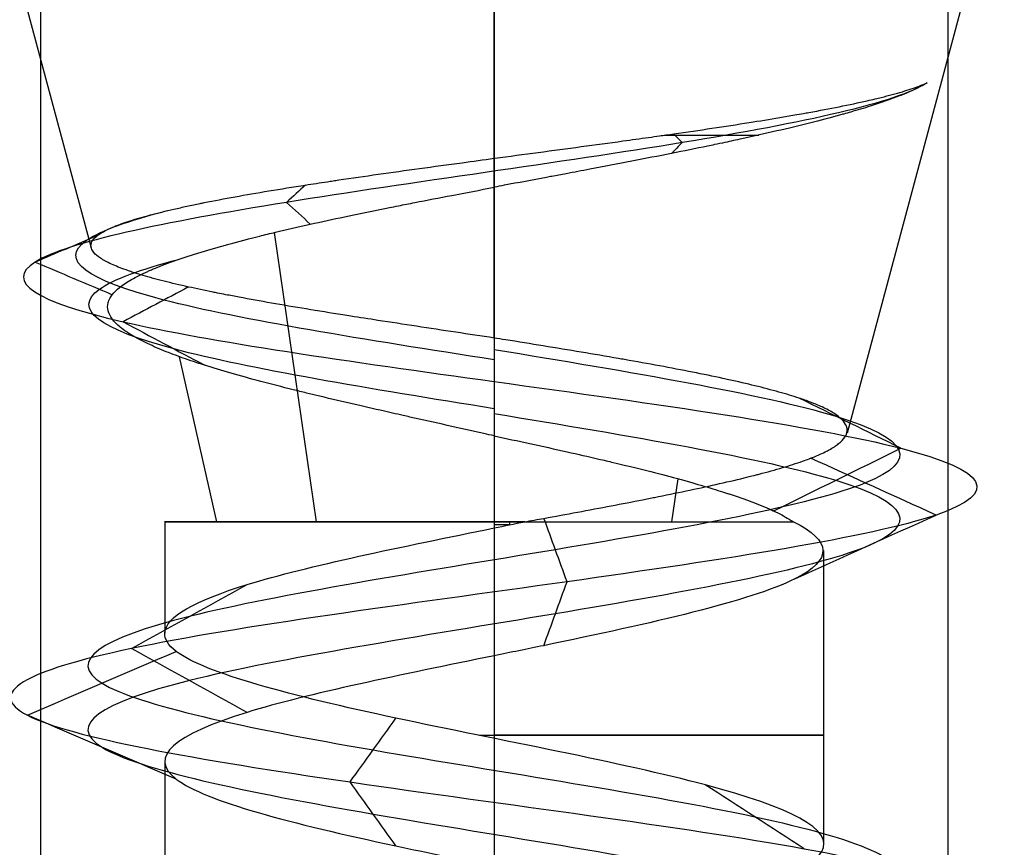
# Model space of a CAD drawing. Header units: millimetres. Extents: x -646 to 654, y -203 to 198.
# Tile 501 of 656: x -79 to -73.57, y 136.5 to 141.06. Entities that reach past the tile are written whole.
import ezdxf

# ---------------------------------------------------------------- set-up
doc = ezdxf.new("R2010")
doc.units = ezdxf.units.MM
doc.layers.add('Default', color=7, linetype='Continuous', true_color=0x000000)

msp = doc.modelspace()

# ---------------------------------------------------------------- linework, layer by layer
at = {"layer": 'Default', "color": 9, "true_color": 0xbebcba}
for p, q in [((-78.604, 139.8039, 881.3222), (-79.0889, 141.6131, 881.3222)), ((-76.3844, 140.2994, 883.6747), (-76.3844, 141.6131, 884.0267)), ((-76.3844, 139.3092, 879.235), (-76.3844, 141.6131, 878.6177)), ((-74.4373, 138.7863, 881.3222), (-73.6798, 141.6131, 881.3222)), ((-77.3643, 138.2967, 882.851), (-77.5948, 139.8911, 883.2107)), ((-77.9131, 138.2967, 880.3423), (-78.1181, 139.2052, 880.2109)), ((-75.4044, 138.2967, 879.7934), (-75.3703, 138.5327, 879.7402)), ((-78.2002, 138.2967, 881.3222), (-78.1997, 137.6833, 881.3222)), ((-76.3844, 138.2967, 879.5063), (-76.3844, 137.104, 879.5063)), ((-74.5685, 138.1376, 881.3222), (-74.5685, 136.523, 881.3222)), ((-78.2002, 136.9776, 881.3222), (-78.2002, 135.3643, 881.3222))]:
    msp.add_line(p, q, dxfattribs=at)
at = {"layer": 'Default', "color": 9, "true_color": 0xbebcba, "extrusion": (0, 1, 0)}
msp.add_arc((76.3844, 881.3222, 140.4275), 2.3868, 113.1162, 127.6841, dxfattribs=at)
at = {"layer": 'Default', "color": 9, "true_color": 0xbebcba, "extrusion": (0, -1, 0)}
for centre, start, end in [((-76.3844, 881.3222, -138.2967), 90, 180), ((-76.3844, 881.3222, -138.2967), 180, 335.3238), ((-76.3844, 881.3222, -138.2967), 84.6762, 90), ((-76.3844, 881.3222, -137.1205), 267.4438, 90)]:
    msp.add_arc(centre, 1.8159, start, end, dxfattribs=at)
at = {"layer": 'Default'}
for points in [[(-78.8844, 147.3403, 881.3222), (-78.8844, 140.8403, 881.3222), (-78.8844, 134.3403, 881.3222)], [(-76.3844, 147.3403, 883.8222), (-76.3844, 140.8403, 883.8222), (-76.3844, 134.3403, 883.8222)], [(-76.3844, 147.3403, 878.8222), (-76.3844, 140.8403, 878.8222), (-76.3844, 134.3403, 878.8222)], [(-73.8844, 147.3403, 881.3222), (-73.8844, 140.8403, 881.3222), (-73.8844, 134.3403, 881.3222)]]:
    msp.add_open_spline(points, degree=2, dxfattribs=at)
at = {"layer": 'Default', "color": 9, "true_color": 0xbebcba}
for points, degree in [([(-73.9986, 140.7149, 881.9377), (-74.1686, 140.6052, 882.6504), (-75.1872, 140.3858, 883.9209), (-77.6778, 140.0567, 883.9273), (-79.2693, 139.7276, 881.9611), (-78.7269, 139.3986, 879.4482), (-77.177, 139.1792, 878.6698), (-76.3844, 139.0695, 878.6563)], 3), ([(-75.3476, 140.3858, 883.6043), (-75.3674, 140.366, 883.5607), (-75.3872, 140.3462, 883.5172), (-75.407, 140.3264, 883.4736)], 3), ([(-75.3951, 140.4333, 883.4998), (-75.3793, 140.4175, 883.5347), (-75.3635, 140.4017, 883.5695), (-75.3476, 140.3858, 883.6043)], 3), ([(-76.3844, 140.14, 883.632), (-76.3844, 140.2197, 883.6534), (-76.3844, 140.2994, 883.6747)], 2), ([(-77.424, 140.1525, 883.3917), (-77.4587, 140.1206, 883.4607), (-77.4933, 140.0887, 883.5296), (-77.528, 140.0567, 883.5985)], 3), ([(-76.3844, 140.14, 883.632), (-76.3844, 139.2184, 883.385), (-76.3844, 138.2967, 883.1381)], 2), ([(-77.528, 140.0567, 883.5985), (-77.4846, 140.0168, 883.5123), (-77.4413, 139.9769, 883.426), (-77.3979, 139.9369, 883.3397)], 3), ([(-78.5741, 139.8714, 881.7965), (-78.6873, 139.8235, 881.821), (-78.8004, 139.7756, 881.8455), (-78.9136, 139.7276, 881.87)], 3), ([(-78.9136, 139.7276, 881.87), (-78.7721, 139.6677, 881.8393), (-78.6305, 139.6078, 881.8087), (-78.489, 139.5479, 881.778)], 3), ([(-78.0692, 139.5903, 879.9633), (-78.1894, 139.5264, 879.8663), (-78.3096, 139.4625, 879.7694), (-78.4298, 139.3986, 879.6724)], 3), ([(-78.4298, 139.3986, 879.6724), (-78.2795, 139.3187, 879.7936), (-78.1293, 139.2388, 879.9148), (-77.979, 139.1589, 880.036)], 3), ([(-76.3844, 139.3092, 879.235), (-76.3844, 139.1893, 878.9457), (-76.3844, 139.0695, 878.6563)], 2), ([(-76.3844, 139.246, 879.0826), (-75.6402, 139.1234, 879.0826), (-74.1646, 138.8782, 879.8829), (-73.9697, 138.5104, 882.4095), (-75.9868, 138.1427, 883.938), (-78.365, 137.7749, 883.0775), (-78.9339, 137.4071, 880.6114), (-77.1716, 137.0393, 878.7956), (-74.6901, 136.6715, 879.2891), (-73.7571, 136.3037, 881.6412), (-75.2258, 135.936, 883.7017), (-77.7535, 135.5682, 883.5871), (-79.0297, 135.2004, 881.4021), (-77.8878, 134.8326, 879.1442), (-75.3716, 134.4648, 878.8771), (-73.7812, 134.097, 880.8452), (-74.5704, 133.7292, 883.2493), (-77.0177, 133.3615, 883.8918), (-78.8861, 132.9937, 882.1855), (-78.4677, 132.6259, 879.69), (-76.1449, 132.2581, 878.6865), (-74.041, 131.8903, 880.0923), (-74.0792, 131.5225, 882.6223), (-76.2246, 131.1548, 883.9639), (-78.516, 130.787, 882.8907), (-78.8589, 130.4192, 880.3837), (-76.9398, 130.0514, 878.7346), (-74.513, 129.6836, 879.4508), (-73.7968, 129.3158, 881.8777), (-75.4459, 128.948, 883.7968), (-77.9529, 128.5803, 883.4539), (-79.0261, 128.2125, 881.1624), (-77.6845, 127.8447, 879.017), (-75.1545, 127.4769, 878.9788), (-73.7487, 127.1091, 881.0827), (-74.7522, 126.7413, 883.4055), (-77.2477, 126.3736, 883.824), (-78.954, 126.0058, 881.9556), (-78.3114, 125.638, 879.5082), (-75.9073, 125.2702, 878.719), (-73.9393, 124.9024, 880.3094), (-74.2063, 124.5346, 882.8256), (-76.4643, 124.1669, 883.9675), (-78.6492, 123.7991, 882.6914), (-78.7638, 123.4313, 880.1636), (-76.7034, 123.0635, 878.695), (-74.3513, 122.6957, 879.6279), (-73.8577, 122.3279, 882.1096), (-75.6737, 121.9601, 883.8715), (-78.1393, 121.5924, 883.3032), (-79.0008, 121.2246, 880.924), (-77.4705, 120.8568, 878.9088), (-74.9474, 120.489, 879.0997), (-73.7378, 120.1212, 881.3222), (-74.9474, 119.7534, 883.5447), (-77.4705, 119.3857, 883.7356), (-79.0008, 119.0179, 881.7204), (-78.1393, 118.6501, 879.3413), (-75.6737, 118.2823, 878.7729), (-73.8577, 117.9145, 880.5349), (-74.3513, 117.5467, 883.0166), (-76.7034, 117.179, 883.9494), (-78.7638, 116.8112, 882.4808), (-78.6492, 116.4434, 879.9531), (-76.4643, 116.0756, 878.6769), (-74.2063, 115.7078, 879.8188), (-73.9393, 115.34, 882.335), (-75.9073, 114.9722, 883.9254), (-78.3114, 114.6045, 883.1362), (-78.954, 114.2367, 880.6889), (-77.2477, 113.8689, 878.8205), (-74.7522, 113.5011, 879.2389), (-73.7487, 113.1333, 881.5617), (-75.1545, 112.7655, 883.6656), (-77.6845, 112.3978, 883.6274), (-79.0261, 112.03, 881.482), (-77.9529, 111.6622, 879.1906), (-75.4459, 111.2944, 878.8477), (-73.7968, 110.9266, 880.7668), (-74.513, 110.5588, 883.1936), (-76.9398, 110.1911, 883.9098), (-78.8589, 109.8233, 882.2607), (-78.516, 109.4555, 879.7537), (-76.2246, 109.0877, 878.6805), (-74.0792, 108.7199, 880.0221), (-74.041, 108.3521, 882.5521), (-76.1449, 107.9843, 883.9579), (-78.4677, 107.6166, 882.9544), (-78.8861, 107.2488, 880.4589), (-77.0177, 106.881, 878.7526), (-74.5704, 106.5132, 879.3952), (-73.7812, 106.1454, 881.7993), (-75.3716, 105.7776, 883.7673), (-77.8878, 105.4099, 883.5003), (-79.0297, 105.0421, 881.2423), (-77.7535, 104.6743, 879.0574), (-75.2258, 104.3065, 878.9428), (-73.7571, 103.9387, 881.0032), (-74.6901, 103.5709, 883.3553), (-77.1716, 103.2031, 883.8488), (-78.9339, 102.8354, 882.033), (-78.365, 102.4676, 879.567), (-75.9868, 102.0998, 878.7064), (-73.9697, 101.732, 880.2349), (-74.1646, 101.3642, 882.7615), (-75.6402, 101.119, 883.5619), (-76.3844, 100.9964, 883.5619)], 3), ([(-76.3844, 139.0695, 878.6563), (-75.4985, 138.9469, 878.6563), (-73.7421, 138.7017, 879.609), (-73.5101, 138.3339, 882.6164), (-75.9112, 137.9661, 884.4359), (-78.7419, 137.5983, 883.4115), (-79.4191, 137.2305, 880.4761), (-77.3214, 136.8628, 878.3148), (-74.3676, 136.495, 878.9022), (-73.2571, 136.1272, 881.702), (-75.0053, 135.7594, 884.1545), (-78.0141, 135.3916, 884.0181), (-79.5331, 135.0238, 881.4174), (-78.1739, 134.656, 878.7297), (-75.1788, 134.2883, 878.4118), (-73.2858, 133.9205, 880.7544), (-74.2251, 133.5527, 883.616), (-77.1383, 133.1849, 884.3809), (-79.3622, 132.8171, 882.3498), (-78.8641, 132.4493, 879.3794), (-76.0993, 132.0816, 878.1849), (-73.595, 131.7138, 879.8582), (-73.6405, 131.346, 882.8698), (-76.1942, 130.9782, 884.4667), (-78.9217, 130.6104, 883.1892), (-79.3298, 130.2426, 880.2051), (-77.0455, 129.8749, 878.2422), (-74.1568, 129.5071, 879.0947), (-73.3043, 129.1393, 881.9834), (-75.2673, 128.7715, 884.2677), (-78.2514, 128.4037, 883.8595), (-79.5288, 128.0359, 881.132), (-77.9319, 127.6681, 878.5783), (-74.9204, 127.3004, 878.5329), (-73.2471, 126.9326, 881.0371), (-74.4416, 126.5648, 883.802), (-77.412, 126.197, 884.3001), (-79.443, 125.8292, 882.0761), (-78.6781, 125.4614, 879.163), (-75.8165, 125.0937, 878.2236), (-73.474, 124.7259, 880.1167), (-73.7918, 124.3581, 883.1117), (-76.4795, 123.9903, 884.471), (-79.0802, 123.6225, 882.9519), (-79.2167, 123.2547, 879.9432), (-76.7641, 122.887, 878.195), (-73.9644, 122.5192, 879.3054), (-73.3768, 122.1514, 882.2594), (-75.5384, 121.7836, 884.3567), (-78.4733, 121.4158, 883.6802), (-79.4987, 121.048, 880.8482), (-77.6772, 120.6802, 878.4496), (-74.674, 120.3125, 878.6768), (-73.2342, 119.9447, 881.3222), (-74.674, 119.5769, 883.9676), (-77.6772, 119.2091, 884.1949), (-79.4987, 118.8413, 881.7962), (-78.4733, 118.4735, 878.9643), (-75.5384, 118.1058, 878.2877), (-73.3768, 117.738, 880.385), (-73.9644, 117.3702, 883.339), (-76.7641, 117.0024, 884.4494), (-79.2167, 116.6346, 882.7013), (-79.0802, 116.2668, 879.6925), (-76.4795, 115.899, 878.1735), (-73.7918, 115.5313, 879.5327), (-73.474, 115.1635, 882.5277), (-75.8165, 114.7957, 884.4208), (-78.6781, 114.4279, 883.4814), (-79.443, 114.0601, 880.5683), (-77.412, 113.6923, 878.3443), (-74.4416, 113.3246, 878.8424), (-73.2471, 112.9568, 881.6073), (-74.9204, 112.589, 884.1116), (-77.9319, 112.2212, 884.0661), (-79.5288, 111.8534, 881.5124), (-78.2514, 111.4856, 878.7849), (-75.2673, 111.1179, 878.3767), (-73.3043, 110.7501, 880.661), (-74.1568, 110.3823, 883.5497), (-77.0455, 110.0145, 884.4022), (-79.3298, 109.6467, 882.4393), (-78.9217, 109.2789, 879.4552), (-76.1942, 108.9111, 878.1778), (-73.6405, 108.5434, 879.7747), (-73.595, 108.1756, 882.7862), (-76.0993, 107.8078, 884.4595), (-78.8641, 107.44, 883.265), (-79.3622, 107.0722, 880.2946), (-77.1383, 106.7044, 878.2636), (-74.2251, 106.3367, 879.0284), (-73.2858, 105.9689, 881.8901), (-75.1788, 105.6011, 884.2326), (-78.1739, 105.2333, 883.9148), (-79.5331, 104.8655, 881.2271), (-78.0141, 104.4977, 878.6263), (-75.0053, 104.13, 878.4899), (-73.2571, 103.7622, 880.9425), (-74.3676, 103.3944, 883.7422), (-77.3214, 103.0266, 884.3297), (-79.4191, 102.6588, 882.1683), (-78.7419, 102.291, 879.2329), (-75.9112, 101.9232, 878.2086), (-73.5101, 101.5555, 880.028), (-73.7421, 101.1877, 883.0354), (-75.4985, 100.9425, 883.9881), (-76.3844, 100.8199, 883.9881)], 3), ([(-76.3844, 139.0695, 878.6563), (-76.3844, 138.9197, 879.0179), (-76.3844, 138.7699, 879.3795)], 2), ([(-74.1426, 138.7017, 879.8721), (-74.3297, 138.7938, 879.9931), (-74.5168, 138.886, 880.1141), (-74.7039, 138.9782, 880.2351)], 3), ([(-76.3844, 138.8929, 879.0826), (-75.6402, 138.7703, 879.0826), (-74.1646, 138.5251, 879.8829), (-73.9697, 138.1573, 882.4095), (-75.9868, 137.7895, 883.938), (-78.365, 137.4218, 883.0775), (-78.9338, 137.054, 880.6114), (-77.1716, 136.6862, 878.7956), (-74.6901, 136.3184, 879.2891), (-73.7571, 135.9506, 881.6412), (-75.2258, 135.5828, 883.7016), (-77.7535, 135.2151, 883.587), (-79.0297, 134.8473, 881.4021), (-77.8877, 134.4795, 879.1442), (-75.3716, 134.1117, 878.8772), (-73.7812, 133.7439, 880.8452), (-74.5704, 133.3761, 883.2492), (-77.0177, 133.0084, 883.8918), (-78.8861, 132.6406, 882.1855), (-78.4676, 132.2728, 879.6901), (-76.1449, 131.905, 878.6866), (-74.041, 131.5372, 880.0923), (-74.0792, 131.1694, 882.6223), (-76.2246, 130.8016, 883.9639), (-78.516, 130.4339, 882.8907), (-78.8589, 130.0661, 880.3838), (-76.9398, 129.6983, 878.7347), (-74.513, 129.3305, 879.4509), (-73.7968, 128.9627, 881.8777), (-75.4459, 128.5949, 883.7967), (-77.9528, 128.2272, 883.4538), (-79.026, 127.8594, 881.1624), (-77.6845, 127.4916, 879.0171), (-75.1545, 127.1238, 878.9789), (-73.7487, 126.756, 881.0827), (-74.7522, 126.3882, 883.4055), (-77.2477, 126.0204, 883.8239), (-78.954, 125.6527, 881.9556), (-78.3114, 125.2849, 879.5082), (-75.9073, 124.9171, 878.7191), (-73.9393, 124.5493, 880.3094), (-74.2063, 124.1815, 882.8256), (-76.4643, 123.8137, 883.9675), (-78.6492, 123.446, 882.6913), (-78.7638, 123.0782, 880.1637), (-76.7034, 122.7104, 878.695), (-74.3513, 122.3426, 879.6279), (-73.8577, 121.9748, 882.1096), (-75.6737, 121.607, 883.8715), (-78.1393, 121.2393, 883.3031), (-79.0007, 120.8715, 880.924), (-77.4705, 120.5037, 878.9089), (-74.9474, 120.1359, 879.0998), (-73.7379, 119.7681, 881.3222), (-74.9474, 119.4003, 883.5447), (-77.4705, 119.0325, 883.7356), (-79.0007, 118.6648, 881.7204), (-78.1393, 118.297, 879.3413), (-75.6737, 117.9292, 878.7729), (-73.8577, 117.5614, 880.5349), (-74.3513, 117.1936, 883.0165), (-76.7034, 116.8258, 883.9494), (-78.7638, 116.4581, 882.4808), (-78.6492, 116.0903, 879.9531), (-76.4643, 115.7225, 878.6769), (-74.2063, 115.3547, 879.8188), (-73.9393, 114.9869, 882.335), (-75.9073, 114.6191, 883.9254), (-78.3114, 114.2514, 883.1362), (-78.954, 113.8836, 880.6889), (-77.2477, 113.5158, 878.8205), (-74.7522, 113.148, 879.2389), (-73.7487, 112.7802, 881.5617), (-75.1545, 112.4124, 883.6656), (-77.6845, 112.0446, 883.6274), (-79.026, 111.6769, 881.482), (-77.9528, 111.3091, 879.1906), (-75.4459, 110.9413, 878.8477), (-73.7968, 110.5735, 880.7668), (-74.513, 110.2057, 883.1936), (-76.9398, 109.8379, 883.9098), (-78.8589, 109.4702, 882.2607), (-78.516, 109.1024, 879.7537), (-76.2246, 108.7346, 878.6805), (-74.0792, 108.3668, 880.0221), (-74.041, 107.999, 882.5521), (-76.1449, 107.6312, 883.9579), (-78.4676, 107.2635, 882.9544), (-78.8861, 106.8957, 880.4589), (-77.0177, 106.5279, 878.7526), (-74.5704, 106.1601, 879.3952), (-73.7812, 105.7923, 881.7993), (-75.3716, 105.4245, 883.7673), (-77.8877, 105.0567, 883.5002), (-79.0297, 104.689, 881.2423), (-77.7535, 104.3212, 879.0574), (-75.2258, 103.9534, 878.9428), (-73.7571, 103.5856, 881.0032), (-74.6901, 103.2178, 883.3553), (-77.1716, 102.85, 883.8488), (-78.9338, 102.4823, 882.033), (-78.365, 102.1145, 879.567), (-75.9868, 101.7467, 878.7064), (-73.9697, 101.3789, 880.2349), (-74.1646, 101.0111, 882.7615), (-75.6402, 100.7659, 883.5618), (-76.3844, 100.6433, 883.5618)], 3), ([(-74.8475, 138.3544, 880.3281), (-74.6125, 138.4702, 880.1761), (-74.3775, 138.5859, 880.0241), (-74.1426, 138.7017, 879.8721)], 3), ([(-73.949, 138.3339, 882.4184), (-74.1793, 138.4383, 882.3148), (-74.4096, 138.5428, 882.2111), (-74.6399, 138.6472, 882.1074)], 3), ([(-74.7264, 137.9814, 882.0685), (-74.4672, 138.0989, 882.1851), (-74.2081, 138.2164, 882.3018), (-73.949, 138.3339, 882.4184)], 3), ([(-76.3844, 138.2967, 883.1381), (-76.3844, 138.2796, 883.1381), (-76.3844, 138.2625, 883.1381)], 2), ([(-76.3844, 138.2625, 883.1381), (-76.3273, 138.274, 883.1381), (-76.2715, 138.2854, 883.1356), (-76.2159, 138.2967, 883.1303)], 3), ([(-76.3, 138.2967, 883.1361), (-76.3, 138.2882, 883.1361), (-76.3, 138.2796, 883.1361)], 2), ([(-75.9828, 137.9661, 883.9619), (-76.0251, 138.0825, 883.6836), (-76.0675, 138.1989, 883.4053), (-76.1098, 138.3154, 883.127)], 3), ([(-78.383, 137.5983, 883.093), (-78.1704, 137.7158, 882.9047), (-77.9578, 137.8332, 882.7163), (-77.7453, 137.9507, 882.528)], 3), ([(-76.111, 137.6136, 883.1192), (-76.0682, 137.7311, 883.4001), (-76.0255, 137.8486, 883.681), (-75.9828, 137.9661, 883.9619)], 3), ([(-78.9566, 137.2305, 880.6051), (-78.6831, 137.3479, 880.6814), (-78.4097, 137.4653, 880.7576), (-78.1362, 137.5827, 880.8338)], 3), ([(-77.7453, 137.246, 882.528), (-77.9579, 137.3634, 882.7164), (-78.1704, 137.4809, 882.9047), (-78.383, 137.5983, 883.093)], 3), ([(-76.3844, 137.5583, 883.1381), (-76.3844, 136.7513, 883.1381), (-76.3844, 135.9443, 883.1381)], 2), ([(-78.1365, 136.8785, 880.8338), (-78.4098, 136.9958, 880.7575), (-78.6832, 137.1132, 880.6813), (-78.9566, 137.2305, 880.6051)], 3), ([(-77.1787, 136.8628, 878.7729), (-77.0943, 136.9802, 879.044), (-77.0098, 137.0976, 879.3151), (-76.9253, 137.215, 879.5861)], 3), ([(-76.9256, 136.5109, 879.5852), (-77.01, 136.6282, 879.3144), (-77.0944, 136.7455, 879.0437), (-77.1787, 136.8628, 878.7729)], 3), ([(-74.6748, 136.495, 879.2709), (-74.8567, 136.6125, 879.4892), (-75.0386, 136.73, 879.7074), (-75.2205, 136.8475, 879.9257)], 3)]:
    msp.add_open_spline(points, degree=degree, dxfattribs=at)
for points, knots in [([(-73.9986, 140.7149, 881.9377), (-74.0218, 140.701, 882.0127), (-74.0487, 140.6872, 882.0864), (-74.0792, 140.6733, 882.1585), (-74.1107, 140.6589, 882.2333), (-74.1461, 140.6445, 882.3063), (-74.1849, 140.63, 882.3775), (-74.224, 140.6155, 882.4491), (-74.2667, 140.6009, 882.5188), (-74.3128, 140.5863, 882.5863), (-74.3464, 140.5756, 882.6357), (-74.3819, 140.5649, 882.6838), (-74.4191, 140.5542, 882.7308), (-74.4316, 140.5506, 882.7465), (-74.4442, 140.547, 882.7621), (-74.4571, 140.5433, 882.7775), (-74.4648, 140.5412, 882.7868), (-74.4726, 140.539, 882.796), (-74.4805, 140.5368, 882.8052), (-74.5329, 140.5223, 882.8664), (-74.5882, 140.5078, 882.9248), (-74.646, 140.4933, 882.9804), (-74.7038, 140.4788, 883.0359), (-74.7641, 140.4643, 883.0885), (-74.8269, 140.4498, 883.1379), (-74.8888, 140.4354, 883.1867), (-74.953, 140.421, 883.2325), (-75.0194, 140.4065, 883.2749), (-75.05, 140.3999, 883.2945), (-75.0811, 140.3932, 883.3134), (-75.1126, 140.3865, 883.3315), (-75.1313, 140.3826, 883.3422), (-75.1501, 140.3786, 883.3527), (-75.169, 140.3746, 883.3629), (-75.1819, 140.3719, 883.3699), (-75.1949, 140.3692, 883.3767), (-75.2079, 140.3665, 883.3834), (-75.2728, 140.3531, 883.4167), (-75.3391, 140.3396, 883.4469), (-75.4068, 140.3261, 883.4736), (-75.4785, 140.3119, 883.502), (-75.5516, 140.2976, 883.5266), (-75.6259, 140.2832, 883.5474), (-75.7019, 140.2686, 883.5687), (-75.7791, 140.2538, 883.5861), (-75.8571, 140.2391, 883.5995), (-75.9004, 140.2309, 883.607), (-75.9439, 140.2227, 883.6133), (-75.9876, 140.2145, 883.6183), (-76.0138, 140.2096, 883.6213), (-76.04, 140.2047, 883.6239), (-76.0663, 140.1997, 883.6261), (-76.0762, 140.1979, 883.6269), (-76.086, 140.196, 883.6276), (-76.0958, 140.1942, 883.6283), (-76.1735, 140.1796, 883.6337), (-76.2513, 140.1651, 883.6353), (-76.3289, 140.1505, 883.6332), (-76.3469, 140.1471, 883.6327), (-76.365, 140.1437, 883.632), (-76.3844, 140.14, 883.632)], [-4.145818, -4.145818, -4.145818, -4.145818, -3.836571, -3.836571, -3.836571, -3.516721, -3.516721, -3.516721, -3.19456, -3.19456, -3.19456, -2.958659, -2.958659, -2.958659, -2.879417, -2.879417, -2.879417, -2.831762, -2.831762, -2.831762, -2.514562, -2.514562, -2.514562, -2.198864, -2.198864, -2.198864, -1.887719, -1.887719, -1.887719, -1.744247, -1.744247, -1.744247, -1.65928, -1.65928, -1.65928, -1.601489, -1.601489, -1.601489, -1.313839, -1.313839, -1.313839, -1.009245, -1.009245, -1.009245, -0.696967, -0.696967, -0.696967, -0.523376, -0.523376, -0.523376, -0.419215, -0.419215, -0.419215, -0.380247, -0.380247, -0.380247, -0.073117, -0.073117, -0.073117, 0, 0, 0, 0]), ([(-76.3844, 140.2994, 883.6747), (-76.3823, 140.2997, 883.6738), (-76.3817, 140.2998, 883.6738), (-76.381, 140.2999, 883.6738), (-76.301, 140.3106, 883.6766), (-76.2211, 140.3212, 883.6754), (-76.1415, 140.3318, 883.6704), (-76.0619, 140.3425, 883.6654), (-75.9827, 140.353, 883.6565), (-75.9042, 140.3636, 883.6436), (-75.8269, 140.374, 883.631), (-75.7502, 140.3844, 883.6146), (-75.6745, 140.3948, 883.5944), (-75.6269, 140.4013, 883.5817), (-75.5798, 140.4078, 883.5675), (-75.5331, 140.4144, 883.5517), (-75.5127, 140.4172, 883.5448), (-75.4924, 140.4201, 883.5377), (-75.4722, 140.4229, 883.5302), (-75.4602, 140.4246, 883.5258), (-75.4483, 140.4263, 883.5212), (-75.4363, 140.428, 883.5166), (-75.4224, 140.43, 883.5112), (-75.4086, 140.432, 883.5056), (-75.3948, 140.4339, 883.4999), (-75.3228, 140.4442, 883.4703), (-75.2525, 140.4545, 883.4369), (-75.1841, 140.4648, 883.4), (-75.1138, 140.4753, 883.3621), (-75.0454, 140.4858, 883.3205), (-74.9792, 140.4963, 883.2756), (-74.9213, 140.5055, 883.2363), (-74.865, 140.5147, 883.1944), (-74.8105, 140.5239, 883.15), (-74.7825, 140.5286, 883.1272), (-74.755, 140.5333, 883.1038), (-74.7279, 140.538, 883.0797), (-74.7113, 140.5409, 883.0649), (-74.6948, 140.5438, 883.0498), (-74.6785, 140.5467, 883.0345), (-74.6688, 140.5485, 883.0254), (-74.6592, 140.5502, 883.0162), (-74.6497, 140.5519, 883.007), (-74.5912, 140.5625, 882.9502), (-74.5355, 140.5731, 882.8906), (-74.4828, 140.5836, 882.8285), (-74.4278, 140.5947, 882.7636), (-74.3761, 140.6056, 882.6959), (-74.3278, 140.6166, 882.6257), (-74.3131, 140.62, 882.6042), (-74.2987, 140.6233, 882.5825), (-74.2846, 140.6267, 882.5606), (-74.2731, 140.6294, 882.5427), (-74.2619, 140.6322, 882.5248), (-74.2509, 140.6349, 882.5066), (-74.2084, 140.6454, 882.4365), (-74.1694, 140.656, 882.3645), (-74.1342, 140.6665, 882.2907), (-74.0997, 140.6767, 882.2185), (-74.0688, 140.687, 882.1446), (-74.0417, 140.6972, 882.0694), (-74.0261, 140.7031, 882.0259), (-74.0117, 140.709, 881.982), (-73.9986, 140.7149, 881.9377)], [-4.147836, -4.147836, -4.147836, -4.147836, -4.143142, -4.143142, -4.143142, -3.830207, -3.830207, -3.830207, -3.518241, -3.518241, -3.518241, -3.211204, -3.211204, -3.211204, -3.018406, -3.018406, -3.018406, -2.93403, -2.93403, -2.93403, -2.883995, -2.883995, -2.883995, -2.825511, -2.825511, -2.825511, -2.520907, -2.520907, -2.520907, -2.207682, -2.207682, -2.207682, -1.933053, -1.933053, -1.933053, -1.791441, -1.791441, -1.791441, -1.704077, -1.704077, -1.704077, -1.652038, -1.652038, -1.652038, -1.332918, -1.332918, -1.332918, -0.999628, -0.999628, -0.999628, -0.897575, -0.897575, -0.897575, -0.814621, -0.814621, -0.814621, -0.49401, -0.49401, -0.49401, -0.18083, -0.18083, -0.18083, 0, 0, 0, 0]), ([(-78.604, 139.8039, 881.3222), (-78.6044, 139.8053, 881.332), (-78.6048, 139.8066, 881.3417), (-78.6051, 139.808, 881.3515), (-78.6076, 139.8188, 881.4278), (-78.6061, 139.8296, 881.5039), (-78.6007, 139.8403, 881.5796), (-78.5955, 139.8506, 881.6524), (-78.5866, 139.8609, 881.7248), (-78.5739, 139.8712, 881.7965), (-78.5608, 139.8818, 881.8708), (-78.5437, 139.8924, 881.9444), (-78.5227, 139.903, 882.017), (-78.5123, 139.9083, 882.053), (-78.501, 139.9136, 882.0888), (-78.4887, 139.9188, 882.1243), (-78.4829, 139.9213, 882.1412), (-78.4768, 139.9238, 882.1581), (-78.4705, 139.9264, 882.1749), (-78.4665, 139.928, 882.1857), (-78.4624, 139.9296, 882.1965), (-78.4582, 139.9312, 882.2072), (-78.4304, 139.9419, 882.2785), (-78.3989, 139.9525, 882.3482), (-78.3641, 139.9632, 882.4162), (-78.3289, 139.9739, 882.485), (-78.2902, 139.9846, 882.552), (-78.2483, 139.9953, 882.6171), (-78.2065, 140.006, 882.682), (-78.1615, 140.0167, 882.7449), (-78.1134, 140.0273, 882.8055), (-78.0897, 140.0326, 882.8353), (-78.0654, 140.0378, 882.8646), (-78.0403, 140.043, 882.8932), (-78.0285, 140.0455, 882.9067), (-78.0167, 140.0479, 882.9199), (-78.0046, 140.0504, 882.9331), (-77.9971, 140.0519, 882.9413), (-77.9895, 140.0534, 882.9495), (-77.9819, 140.055, 882.9576), (-77.928, 140.0658, 883.0148), (-77.8715, 140.0765, 883.0691), (-77.8124, 140.0872, 883.1203), (-77.7526, 140.0981, 883.1722), (-77.6901, 140.1089, 883.221), (-77.6253, 140.1197, 883.2663), (-77.5605, 140.1305, 883.3116), (-77.4933, 140.1413, 883.3535), (-77.424, 140.1521, 883.3916), (-77.3844, 140.1583, 883.4133), (-77.3441, 140.1645, 883.4338), (-77.3032, 140.1706, 883.4531), (-77.2928, 140.1722, 883.4579), (-77.2825, 140.1737, 883.4627), (-77.272, 140.1753, 883.4674), (-77.2616, 140.1768, 883.4721), (-77.2512, 140.1784, 883.4767), (-77.2408, 140.1799, 883.4813), (-77.1696, 140.1905, 883.5121), (-77.097, 140.201, 883.5392), (-77.0232, 140.2115, 883.5625), (-76.9483, 140.2221, 883.5863), (-76.8723, 140.2327, 883.6062), (-76.7953, 140.2433, 883.6223), (-76.7181, 140.2539, 883.6385), (-76.64, 140.2645, 883.6509), (-76.5613, 140.2751, 883.6594), (-76.5026, 140.283, 883.6658), (-76.4436, 140.2909, 883.6701), (-76.3844, 140.2994, 883.6747)], [4.427155, 4.427155, 4.427155, 4.427155, 4.465455, 4.465455, 4.465455, 4.763943, 4.763943, 4.763943, 5.049779, 5.049779, 5.049779, 5.345905, 5.345905, 5.345905, 5.493009, 5.493009, 5.493009, 5.563345, 5.563345, 5.563345, 5.608544, 5.608544, 5.608544, 5.908181, 5.908181, 5.908181, 6.211351, 6.211351, 6.211351, 6.514458, 6.514458, 6.514458, 6.66363, 6.66363, 6.66363, 6.73349, 6.73349, 6.73349, 6.777165, 6.777165, 6.777165, 7.084233, 7.084233, 7.084233, 7.394571, 7.394571, 7.394571, 7.704545, 7.704545, 7.704545, 7.881674, 7.881674, 7.881674, 7.926484, 7.926484, 7.926484, 7.971096, 7.971096, 7.971096, 8.274718, 8.274718, 8.274718, 8.582594, 8.582594, 8.582594, 8.89231, 8.89231, 8.89231, 9.124255, 9.124255, 9.124255, 9.124255]), ([(-76.3844, 138.7699, 879.3795), (-76.4033, 138.7741, 879.3784), (-76.4222, 138.7784, 879.3776), (-76.4411, 138.7826, 879.377), (-76.5087, 138.7978, 879.375), (-76.5763, 138.8128, 879.3768), (-76.6436, 138.8279, 879.3821), (-76.7123, 138.8432, 879.3875), (-76.7807, 138.8585, 879.3965), (-76.8486, 138.8737, 879.4092), (-76.8611, 138.8765, 879.4115), (-76.8736, 138.8793, 879.4139), (-76.886, 138.8821, 879.4165), (-76.9053, 138.8865, 879.4205), (-76.9246, 138.8908, 879.4248), (-76.9438, 138.8952, 879.4293), (-77.0049, 138.909, 879.4438), (-77.0652, 138.9228, 879.4611), (-77.1247, 138.9365, 879.4811), (-77.1911, 138.9518, 879.5035), (-77.2565, 138.9671, 879.5293), (-77.3204, 138.9824, 879.5584), (-77.3315, 138.985, 879.5634), (-77.3425, 138.9877, 879.5685), (-77.3535, 138.9903, 879.5738), (-77.3754, 138.9956, 879.5842), (-77.3971, 139.0008, 879.595), (-77.4186, 139.0061, 879.6062), (-77.4431, 139.0121, 879.6189), (-77.4673, 139.018, 879.6321), (-77.4912, 139.024, 879.6458), (-77.5528, 139.0393, 879.681), (-77.6125, 139.0546, 879.7194), (-77.67, 139.0699, 879.7607), (-77.7271, 139.085, 879.8018), (-77.7821, 139.1001, 879.8458), (-77.8345, 139.1152, 879.8927), (-77.8851, 139.1297, 879.9378), (-77.9334, 139.1443, 879.9857), (-77.9791, 139.1588, 880.036), (-77.9872, 139.1614, 880.045), (-77.9952, 139.1639, 880.054), (-78.0031, 139.1665, 880.063), (-78.0159, 139.1706, 880.0777), (-78.0285, 139.1748, 880.0925), (-78.0408, 139.1789, 880.1075), (-78.0607, 139.1856, 880.1318), (-78.0801, 139.1923, 880.1566), (-78.0988, 139.199, 880.1818), (-78.1363, 139.2123, 880.2323), (-78.1714, 139.2256, 880.2845), (-78.204, 139.2388, 880.3382), (-78.241, 139.2539, 880.3993), (-78.275, 139.2689, 880.4624), (-78.3057, 139.2839, 880.5272), (-78.3366, 139.299, 880.5924), (-78.3642, 139.314, 880.6593), (-78.3885, 139.3291, 880.7276), (-78.3923, 139.3314, 880.7382), (-78.396, 139.3338, 880.7488), (-78.3996, 139.3361, 880.7595), (-78.403, 139.3383, 880.7697), (-78.4064, 139.3405, 880.7799), (-78.4096, 139.3428, 880.7901), (-78.4225, 139.3514, 880.83), (-78.4342, 139.3601, 880.8703), (-78.4447, 139.3687, 880.9108), (-78.4631, 139.3839, 880.9819), (-78.478, 139.399, 881.0539), (-78.4892, 139.414, 881.1264), (-78.5004, 139.4291, 881.1989), (-78.5079, 139.4441, 881.2719), (-78.5117, 139.4591, 881.3451), (-78.5154, 139.4738, 881.4171), (-78.5155, 139.4885, 881.4894), (-78.5118, 139.5032, 881.5616), (-78.5113, 139.5052, 881.5714), (-78.5107, 139.5072, 881.5812), (-78.5101, 139.5092, 881.591), (-78.5085, 139.5141, 881.6147), (-78.5066, 139.5189, 881.6384), (-78.5042, 139.5237, 881.662), (-78.5003, 139.5317, 881.7009), (-78.4953, 139.5396, 881.7397), (-78.4891, 139.5475, 881.7782), (-78.4788, 139.5608, 881.8431), (-78.4653, 139.5741, 881.9074), (-78.4488, 139.5873, 881.9709), (-78.4304, 139.6021, 882.0415), (-78.4083, 139.6168, 882.1112), (-78.3826, 139.6314, 882.1797), (-78.3566, 139.6463, 882.2494), (-78.3269, 139.6612, 882.3178), (-78.2937, 139.6761, 882.3848), (-78.2867, 139.6792, 882.3988), (-78.2796, 139.6823, 882.4128), (-78.2724, 139.6854, 882.4266), (-78.2652, 139.6885, 882.4404), (-78.2579, 139.6916, 882.4541), (-78.2505, 139.6947, 882.4677), (-78.2336, 139.7016, 882.4984), (-78.216, 139.7086, 882.5288), (-78.1977, 139.7155, 882.5587), (-78.1583, 139.7305, 882.6233), (-78.1157, 139.7454, 882.6859), (-78.0701, 139.7602, 882.7462), (-78.0244, 139.7751, 882.8066), (-77.9756, 139.79, 882.8649), (-77.9241, 139.8048, 882.9206), (-77.8732, 139.8195, 882.9756), (-77.8195, 139.8341, 883.0282), (-77.7632, 139.8488, 883.078), (-77.7547, 139.851, 883.0855), (-77.7462, 139.8532, 883.093), (-77.7376, 139.8554, 883.1004), (-77.7175, 139.8606, 883.1177), (-77.6971, 139.8657, 883.1345), (-77.6764, 139.8709, 883.151), (-77.648, 139.878, 883.1737), (-77.6191, 139.885, 883.1956), (-77.5897, 139.892, 883.2168), (-77.5279, 139.9068, 883.2613), (-77.464, 139.9216, 883.3024), (-77.3981, 139.9362, 883.34), (-77.3368, 139.9499, 883.3748), (-77.2738, 139.9635, 883.4066), (-77.2093, 139.9771, 883.4353), (-77.1397, 139.9918, 883.4663), (-77.0683, 140.0064, 883.4936), (-76.9955, 140.0211, 883.5174), (-76.9842, 140.0234, 883.5211), (-76.9728, 140.0256, 883.5247), (-76.9614, 140.0279, 883.5282), (-76.9451, 140.0312, 883.5333), (-76.9287, 140.0345, 883.5381), (-76.9122, 140.0377, 883.5428), (-76.8821, 140.0437, 883.5514), (-76.8519, 140.0496, 883.5593), (-76.8215, 140.0556, 883.5667), (-76.7542, 140.0688, 883.5829), (-76.6862, 140.0819, 883.5961), (-76.6178, 140.095, 883.6064), (-76.5405, 140.1098, 883.618), (-76.4625, 140.1245, 883.6257), (-76.3844, 140.14, 883.632)], [0, 0, 0, 0, 0.075342, 0.075342, 0.075342, 0.344204, 0.344204, 0.344204, 0.618535, 0.618535, 0.618535, 0.669032, 0.669032, 0.669032, 0.747519, 0.747519, 0.747519, 0.996933, 0.996933, 0.996933, 1.275935, 1.275935, 1.275935, 1.32422, 1.32422, 1.32422, 1.420637, 1.420637, 1.420637, 1.530012, 1.530012, 1.530012, 1.811672, 1.811672, 1.811672, 2.091163, 2.091163, 2.091163, 2.360831, 2.360831, 2.360831, 2.408668, 2.408668, 2.408668, 2.485793, 2.485793, 2.485793, 2.610572, 2.610572, 2.610572, 2.860012, 2.860012, 2.860012, 3.144007, 3.144007, 3.144007, 3.430966, 3.430966, 3.430966, 3.475565, 3.475565, 3.475565, 3.518101, 3.518101, 3.518101, 3.684252, 3.684252, 3.684252, 3.975423, 3.975423, 3.975423, 4.266036, 4.266036, 4.266036, 4.55221, 4.55221, 4.55221, 4.591115, 4.591115, 4.591115, 4.685214, 4.685214, 4.685214, 4.839976, 4.839976, 4.839976, 5.100087, 5.100087, 5.100087, 5.389582, 5.389582, 5.389582, 5.68481, 5.68481, 5.68481, 5.746727, 5.746727, 5.746727, 5.80812, 5.80812, 5.80812, 5.946963, 5.946963, 5.946963, 6.246308, 6.246308, 6.246308, 6.546509, 6.546509, 6.546509, 6.843548, 6.843548, 6.843548, 6.888461, 6.888461, 6.888461, 6.99315, 6.99315, 6.99315, 7.136666, 7.136666, 7.136666, 7.437243, 7.437243, 7.437243, 7.716131, 7.716131, 7.716131, 8.01821, 8.01821, 8.01821, 8.065333, 8.065333, 8.065333, 8.132993, 8.132993, 8.132993, 8.256513, 8.256513, 8.256513, 8.530133, 8.530133, 8.530133, 8.839684, 8.839684, 8.839684, 8.839684]), ([(-76.3844, 139.1893, 878.9457), (-77.091, 139.299, 878.9592), (-78.4697, 139.5184, 879.6559), (-78.8663, 139.7924, 881.517), (-78.3962, 139.9567, 882.4481), (-78.1845, 140.0114, 882.7113)], [0, 0, 0, 0, 0.891985, 1.78397, 2.228072, 2.228072, 2.228072, 2.228072]), ([(-76.3844, 139.3092, 879.235), (-76.4549, 139.3198, 879.2322), (-76.5254, 139.3304, 879.2331), (-76.5956, 139.341, 879.2377), (-76.668, 139.3519, 879.2424), (-76.7401, 139.3628, 879.251), (-76.8116, 139.3737, 879.2633), (-76.8835, 139.3846, 879.2756), (-76.9548, 139.3955, 879.2917), (-77.0252, 139.4064, 879.3114), (-77.0753, 139.4141, 879.3254), (-77.125, 139.4219, 879.3412), (-77.1741, 139.4296, 879.3588), (-77.1886, 139.4319, 879.364), (-77.203, 139.4342, 879.3693), (-77.2174, 139.4364, 879.3748), (-77.2865, 139.4474, 879.4012), (-77.3541, 139.4583, 879.431), (-77.4199, 139.4692, 879.4641), (-77.4858, 139.4801, 879.4971), (-77.5499, 139.4909, 879.5334), (-77.612, 139.5017, 879.5729), (-77.6732, 139.5124, 879.6117), (-77.7324, 139.5231, 879.6536), (-77.7894, 139.5337, 879.6984), (-77.8147, 139.5384, 879.7183), (-77.8396, 139.5431, 879.7387), (-77.8639, 139.5479, 879.7598), (-77.8792, 139.5508, 879.7729), (-77.8943, 139.5538, 879.7863), (-77.9092, 139.5567, 879.7999), (-77.9173, 139.5584, 879.8074), (-77.9253, 139.56, 879.8148), (-77.9333, 139.5616, 879.8224), (-77.9809, 139.5712, 879.8673), (-78.0262, 139.5807, 879.9143), (-78.0691, 139.5902, 879.9634), (-78.1171, 139.6009, 880.0182), (-78.162, 139.6115, 880.0756), (-78.2038, 139.6221, 880.1352), (-78.2453, 139.6326, 880.1943), (-78.2838, 139.6431, 880.2557), (-78.3193, 139.6536, 880.319), (-78.3356, 139.6584, 880.3483), (-78.3514, 139.6633, 880.378), (-78.3664, 139.6681, 880.408), (-78.3759, 139.6712, 880.427), (-78.3851, 139.6742, 880.4461), (-78.3941, 139.6773, 880.4653), (-78.4006, 139.6795, 880.4794), (-78.407, 139.6818, 880.4935), (-78.4133, 139.684, 880.5077), (-78.4436, 139.6948, 880.5766), (-78.4705, 139.7056, 880.647), (-78.4938, 139.7163, 880.7185), (-78.5172, 139.7272, 880.7906), (-78.5371, 139.738, 880.8638), (-78.5534, 139.7488, 880.9379), (-78.5688, 139.759, 881.0083), (-78.5809, 139.7693, 881.0794), (-78.5897, 139.7795, 881.151), (-78.5965, 139.7876, 881.2072), (-78.6013, 139.7956, 881.2637), (-78.6039, 139.8036, 881.3204), (-78.6039, 139.8037, 881.321), (-78.6039, 139.8038, 881.3216), (-78.604, 139.8039, 881.3222)], [-9.124255, -9.124255, -9.124255, -9.124255, -8.847521, -8.847521, -8.847521, -8.562669, -8.562669, -8.562669, -8.275865, -8.275865, -8.275865, -8.071348, -8.071348, -8.071348, -8.01094, -8.01094, -8.01094, -7.721153, -7.721153, -7.721153, -7.432151, -7.432151, -7.432151, -7.147631, -7.147631, -7.147631, -7.021369, -7.021369, -7.021369, -6.942199, -6.942199, -6.942199, -6.899099, -6.899099, -6.899099, -6.642862, -6.642862, -6.642862, -6.35711, -6.35711, -6.35711, -6.072963, -6.072963, -6.072963, -5.941257, -5.941257, -5.941257, -5.858091, -5.858091, -5.858091, -5.797194, -5.797194, -5.797194, -5.502003, -5.502003, -5.502003, -5.204528, -5.204528, -5.204528, -4.921746, -4.921746, -4.921746, -4.69943, -4.69943, -4.69943, -4.6971, -4.6971, -4.6971, -4.6971]), ([(-76.3844, 138.9197, 879.0179), (-77.0695, 139.0294, 879.0314), (-78.4054, 139.2488, 879.7077), (-78.7887, 139.523, 881.5128), (-78.3311, 139.6876, 882.4153), (-78.1244, 139.7425, 882.6708)], [0, 0, 0, 0, 0.891985, 1.78397, 2.23018, 2.23018, 2.23018, 2.23018]), ([(-76.2159, 138.2967, 883.1303), (-76.1805, 138.3026, 883.1313), (-76.1455, 138.309, 883.1288), (-76.1107, 138.3154, 883.1253), (-76.0483, 138.3269, 883.1189), (-75.9864, 138.3383, 883.109), (-75.9252, 138.3497, 883.0958), (-75.8623, 138.3614, 883.0823), (-75.8002, 138.3731, 883.0653), (-75.7389, 138.3847, 883.045), (-75.6806, 138.3958, 883.0257), (-75.6231, 138.4069, 883.0034), (-75.5666, 138.418, 882.9782), (-75.5551, 138.4202, 882.9731), (-75.5435, 138.4225, 882.9678), (-75.5321, 138.4248, 882.9624), (-75.5213, 138.4269, 882.9573), (-75.5105, 138.429, 882.9522), (-75.4999, 138.4312, 882.9469), (-75.4404, 138.443, 882.9176), (-75.3825, 138.4548, 882.8853), (-75.3265, 138.4666, 882.8501), (-75.2697, 138.4785, 882.8145), (-75.2147, 138.4903, 882.776), (-75.1618, 138.5022, 882.7348), (-75.1077, 138.5143, 882.6925), (-75.0557, 138.5264, 882.6475), (-75.0063, 138.5385, 882.5997), (-74.9874, 138.5431, 882.5815), (-74.9688, 138.5478, 882.5628), (-74.9507, 138.5524, 882.5438), (-74.9435, 138.5542, 882.5363), (-74.9364, 138.556, 882.5288), (-74.9294, 138.5579, 882.5212), (-74.9219, 138.5598, 882.5131), (-74.9146, 138.5617, 882.505), (-74.9073, 138.5636, 882.4968), (-74.862, 138.5756, 882.4461), (-74.8196, 138.5875, 882.3931), (-74.7803, 138.5993, 882.3382), (-74.7416, 138.611, 882.284), (-74.7059, 138.6226, 882.2278), (-74.6734, 138.6343, 882.1698), (-74.6619, 138.6384, 882.1493), (-74.6509, 138.6425, 882.1284), (-74.6402, 138.6466, 882.1074), (-74.6101, 138.6582, 882.0482), (-74.5835, 138.6698, 881.9871), (-74.5601, 138.6814, 881.9246), (-74.5555, 138.6837, 881.9123), (-74.5511, 138.6859, 881.8999), (-74.5467, 138.6882, 881.8875), (-74.5438, 138.6898, 881.879), (-74.5408, 138.6914, 881.8704), (-74.538, 138.6929, 881.8618), (-74.5172, 138.7043, 881.7993), (-74.4998, 138.7157, 881.7358), (-74.4856, 138.727, 881.6715), (-74.4709, 138.7387, 881.6049), (-74.4597, 138.7504, 881.5375), (-74.4519, 138.7621, 881.4695), (-74.4441, 138.7738, 881.4011), (-74.4398, 138.7856, 881.3322), (-74.4389, 138.7973, 881.263), (-74.4386, 138.802, 881.2351), (-74.4388, 138.8068, 881.2071), (-74.4396, 138.8115, 881.1791), (-74.44, 138.8137, 881.166), (-74.4405, 138.816, 881.1528), (-74.4411, 138.8182, 881.1397), (-74.4417, 138.8202, 881.1275), (-74.4424, 138.8223, 881.1154), (-74.4432, 138.8244, 881.1032), (-74.4478, 138.8361, 881.0336), (-74.4558, 138.8479, 880.9643), (-74.4674, 138.8596, 880.8958), (-74.4789, 138.8713, 880.8271), (-74.4939, 138.883, 880.7591), (-74.5124, 138.8947, 880.6921), (-74.5307, 138.9062, 880.6261), (-74.5522, 138.9176, 880.5611), (-74.5772, 138.9291, 880.4974), (-74.5868, 138.9335, 880.4729), (-74.5968, 138.9379, 880.4487), (-74.6074, 138.9423, 880.4246), (-74.6138, 138.945, 880.4101), (-74.6204, 138.9476, 880.3957), (-74.6271, 138.9503, 880.3813), (-74.6315, 138.952, 880.3721), (-74.6359, 138.9537, 880.3629), (-74.6404, 138.9554, 880.3537), (-74.6602, 138.963, 880.3133), (-74.6814, 138.9705, 880.2738), (-74.704, 138.978, 880.2351), (-74.7379, 138.9892, 880.1769), (-74.7751, 139.0004, 880.1208), (-74.8151, 139.0116, 880.0667), (-74.8561, 139.0231, 880.0114), (-74.9001, 139.0345, 879.9582), (-74.9469, 139.046, 879.9073), (-74.9925, 139.0571, 879.8577), (-75.0407, 139.0682, 879.8104), (-75.0913, 139.0793, 879.7653), (-75.1018, 139.0817, 879.756), (-75.1124, 139.084, 879.7467), (-75.1232, 139.0863, 879.7376), (-75.177, 139.0979, 879.6916), (-75.2331, 139.1094, 879.6485), (-75.2912, 139.1209, 879.6082), (-75.3499, 139.1326, 879.5675), (-75.4108, 139.1442, 879.5298), (-75.4734, 139.1558, 879.4951), (-75.5358, 139.1673, 879.4607), (-75.5999, 139.1789, 879.4292), (-75.6656, 139.1904, 879.4011), (-75.6768, 139.1923, 879.3962), (-75.6881, 139.1943, 879.3915), (-75.6994, 139.1963, 879.3869), (-75.7666, 139.208, 879.3595), (-75.835, 139.2196, 879.3355), (-75.9044, 139.2312, 879.3152), (-75.9733, 139.2427, 879.295), (-76.0432, 139.2542, 879.2783), (-76.1139, 139.2657, 879.2655), (-76.1826, 139.2769, 879.2529), (-76.2521, 139.2881, 879.244), (-76.322, 139.2992, 879.2387), (-76.3427, 139.3025, 879.2372), (-76.3635, 139.3059, 879.2359), (-76.3844, 139.3092, 879.235)], [-7.818365, -7.818365, -7.818365, -7.818365, -7.679716, -7.679716, -7.679716, -7.432427, -7.432427, -7.432427, -7.178242, -7.178242, -7.178242, -6.93508, -6.93508, -6.93508, -6.885083, -6.885083, -6.885083, -6.838119, -6.838119, -6.838119, -6.576876, -6.576876, -6.576876, -6.31245, -6.31245, -6.31245, -6.041448, -6.041448, -6.041448, -5.937888, -5.937888, -5.937888, -5.897046, -5.897046, -5.897046, -5.85377, -5.85377, -5.85377, -5.586514, -5.586514, -5.586514, -5.324332, -5.324332, -5.324332, -5.231387, -5.231387, -5.231387, -4.96897, -4.96897, -4.96897, -4.917172, -4.917172, -4.917172, -4.881431, -4.881431, -4.881431, -4.62208, -4.62208, -4.62208, -4.352964, -4.352964, -4.352964, -4.081141, -4.081141, -4.081141, -3.970926, -3.970926, -3.970926, -3.919207, -3.919207, -3.919207, -3.871252, -3.871252, -3.871252, -3.596982, -3.596982, -3.596982, -3.322886, -3.322886, -3.322886, -3.053428, -3.053428, -3.053428, -2.950047, -2.950047, -2.950047, -2.887573, -2.887573, -2.887573, -2.847408, -2.847408, -2.847408, -2.670707, -2.670707, -2.670707, -2.405793, -2.405793, -2.405793, -2.134212, -2.134212, -2.134212, -1.868348, -1.868348, -1.868348, -1.81294, -1.81294, -1.81294, -1.53466, -1.53466, -1.53466, -1.25324, -1.25324, -1.25324, -0.972478, -0.972478, -0.972478, -0.924484, -0.924484, -0.924484, -0.63955, -0.63955, -0.63955, -0.357143, -0.357143, -0.357143, -0.081929, -0.081929, -0.081929, 0, 0, 0, 0]), ([(-76.3844, 138.7699, 879.3795), (-76.3185, 138.7558, 879.3834), (-76.2532, 138.7418, 879.3908), (-76.1884, 138.7277, 879.4016), (-76.1191, 138.7126, 879.4132), (-76.0505, 138.6975, 879.4288), (-75.9828, 138.6823, 879.448), (-75.9237, 138.6691, 879.4648), (-75.8653, 138.6558, 879.4845), (-75.8079, 138.6424, 879.507), (-75.7809, 138.6361, 879.5175), (-75.7541, 138.6298, 879.5286), (-75.7276, 138.6235, 879.5404), (-75.7075, 138.6188, 879.5493), (-75.6875, 138.614, 879.5585), (-75.6677, 138.6092, 879.5681), (-75.6558, 138.6063, 879.5739), (-75.6439, 138.6034, 879.5797), (-75.6321, 138.6006, 879.5857), (-75.5721, 138.5859, 879.6162), (-75.5138, 138.5712, 879.6497), (-75.4574, 138.5565, 879.686), (-75.4012, 138.5418, 879.7222), (-75.3469, 138.5272, 879.7612), (-75.2948, 138.5124, 879.8028), (-75.2494, 138.4996, 879.8391), (-75.2057, 138.4867, 879.8774), (-75.1638, 138.4737, 879.9177), (-75.1469, 138.4685, 879.9339), (-75.1304, 138.4633, 879.9504), (-75.1141, 138.4581, 879.9672), (-75.1072, 138.4559, 879.9744), (-75.1004, 138.4536, 879.9816), (-75.0935, 138.4514, 879.9889), (-75.0865, 138.4491, 879.9965), (-75.0795, 138.4468, 880.0041), (-75.0725, 138.4444, 880.0118), (-75.0288, 138.4298, 880.0603), (-74.9878, 138.4152, 880.1109), (-74.9498, 138.4005, 880.1635), (-74.9118, 138.3859, 880.2161), (-74.8767, 138.3712, 880.2707), (-74.845, 138.3564, 880.3273), (-74.813, 138.3416, 880.3843), (-74.7843, 138.3266, 880.4432), (-74.7589, 138.3117, 880.5038), (-74.7506, 138.3068, 880.5235), (-74.7427, 138.3019, 880.5434), (-74.7343, 138.2967, 880.5641)], [-2.842691, -2.842691, -2.842691, -2.842691, -2.581519, -2.581519, -2.581519, -2.302238, -2.302238, -2.302238, -2.057603, -2.057603, -2.057603, -1.942403, -1.942403, -1.942403, -1.854962, -1.854962, -1.854962, -1.802464, -1.802464, -1.802464, -1.535376, -1.535376, -1.535376, -1.269797, -1.269797, -1.269797, -1.038664, -1.038664, -1.038664, -0.945671, -0.945671, -0.945671, -0.905994, -0.905994, -0.905994, -0.864777, -0.864777, -0.864777, -0.60573, -0.60573, -0.60573, -0.34739, -0.34739, -0.34739, -0.086463, -0.086463, -0.086463, 0, 0, 0, 0]), ([(-74.7343, 138.2967, 880.5641), (-74.5236, 138.192, 881.0331), (-74.5066, 137.9643, 882.2632), (-75.6007, 137.7181, 883.0917), (-76.2932, 137.5768, 883.1392), (-76.3844, 137.5583, 883.1381)], [-5.139643, -5.139643, -5.139643, -5.139643, -2.949561, -0.387805, 0, 0, 0, 0]), ([(-78.1997, 137.6833, 881.3222), (-78.1953, 137.7723, 881.7606), (-78.0351, 137.8614, 882.2013), (-77.7458, 137.9504, 882.5277), (-77.4082, 138.0543, 882.9086), (-76.8948, 138.1583, 883.1336), (-76.3844, 138.2625, 883.1381)], [-3.889128, -3.889128, -3.889128, -3.889128, -2.084324, -2.084324, -2.084324, 0, 0, 0, 0]), ([(-76.3844, 135.9443, 883.1381), (-76.1091, 136, 883.1386), (-75.834, 136.0557, 883.0797), (-75.5885, 136.1115, 882.9601), (-75.0485, 136.2341, 882.6969), (-74.6515, 136.3567, 882.1399), (-74.5791, 136.4793, 881.5434), (-74.5067, 136.6019, 880.9469), (-74.7588, 136.7244, 880.3109), (-75.2202, 136.847, 879.9262), (-75.6816, 136.9696, 879.5414), (-76.3522, 137.0922, 879.4078), (-76.9257, 137.2148, 879.5863), (-77.4991, 137.3374, 879.7648), (-77.9754, 137.46, 880.2553), (-78.1366, 137.5826, 880.8337), (-78.1808, 137.6162, 880.992), (-78.2013, 137.6497, 881.1569), (-78.1997, 137.6833, 881.3222)], [-15.608782, -15.608782, -15.608782, -15.608782, -14.513515, -14.513515, -14.513515, -12.027044, -12.027044, -12.027044, -9.540542, -9.540542, -9.540542, -7.054719, -7.054719, -7.054719, -4.569483, -4.569483, -4.569483, -3.889128, -3.889128, -3.889128, -3.889128]), ([(-76.3844, 137.5583, 883.1381), (-76.8948, 137.4541, 883.1336), (-78.0137, 137.2276, 882.6432), (-78.4516, 136.8785, 880.7458), (-77.3544, 136.596, 879.6156), (-76.568, 136.4361, 879.5066), (-76.3844, 136.3989, 879.5083)], [-16.692913, -16.692913, -16.692913, -16.692913, -14.447297, -11.798626, -9.149955, -8.344764, -8.344764, -8.344764, -8.344764])]:
    msp.add_open_spline(points, degree=3, knots=knots, dxfattribs=at)
msp.add_rational_spline([(-76.3, 138.2796, 883.1361), (-76.3422, 138.2796, 883.1381), (-76.3844, 138.2796, 883.1381)], [0.999248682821, 0.999248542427, 0.999788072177], degree=2, dxfattribs=at)

doc.saveas('drawing.dxf')
